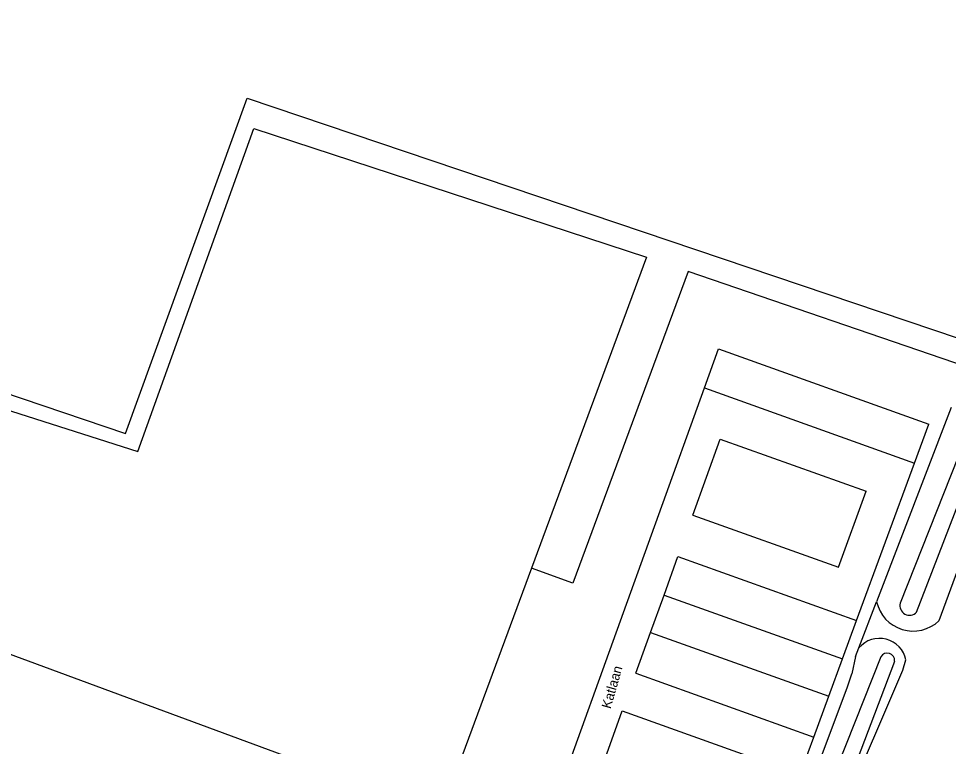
# Model space of a CAD drawing. Extents: x 194485 to 197793, y 468269 to 470822.
# Drawn here: x 197118.2 to 197234.1, y 469200.8 to 469291.6 of the extents above; entities that cross this region are included whole.
import ezdxf

# ---------------------------------------------------------------- set-up
doc = ezdxf.new("R2010")
doc.units = 0
for name, color, linetype in [('BGT grensvlak begroeid terreindeel', 7, 'Continuous'), ('BGT grensvlak begroeid terreindeel LR', 7, 'Continuous'), ('BGT grensvlak waterdeel', 7, 'Continuous'), ('BGT grensvlak wegdeel', 7, 'Continuous'), ('BGT tekst openbare ruimte label weg', 7, 'Continuous')]:
    doc.layers.add(name, color=color, linetype=linetype)

msp = doc.modelspace()

# ---------------------------------------------------------------- linework, layer by layer
at = {"layer": 'BGT grensvlak begroeid terreindeel'}
for p, q in [((197196.46, 469261.81), (197182.15, 469223.04)), ((197201.67, 469260.03), (197187.3, 469221.14)), ((197236.4, 469248.16), (197201.67, 469260.03)), ((197234.46, 469243.09), (197225.17, 469218.84)), ((197182.15, 469223.04), (197173.17, 469198.75)), ((197187.3, 469221.14), (197182.15, 469223.04)), ((197222.97, 469213.09), (197225.17, 469218.84)), ((197222.55, 469211.98), (197222.97, 469213.09)), ((197222.55, 469211.98), (197222.07, 469209.84)), ((197221.56, 469208.2), (197222.07, 469209.84)), ((197208.9, 469174.55), (197221.56, 469208.2))]:
    msp.add_line(p, q, dxfattribs=at)
for points in [[(197260.53, 469290.31), (197258.99, 469285.82), (197242.42, 469242.19), (197232.94, 469216.45)], [(197079.88, 469257.28), (197131.49, 469239.83), (197146.67, 469281.66), (197238.81, 469250.57)], [(197078.82, 469254.87), (197133.02, 469237.58), (197147.51, 469277.89), (197196.46, 469261.81)], [(197171.73, 469194.83), (197170.84, 469192.42), (197080.19, 469225.9)], [(197208.93, 469163.74), (197213.53, 469175.47), (197228.45, 469210.31), (197228.83, 469211.58)]]:
    msp.add_lwpolyline(points, dxfattribs=at)
for centre, radius, start, end in [((197229.73, 469219.83), 4.66, 192.3227, 313.5559), ((197225.53, 469210.89), 3.37, 11.7591, 139.2358)]:
    msp.add_arc(centre, radius, start, end, dxfattribs=at)
at = {"layer": 'BGT grensvlak begroeid terreindeel LR'}
msp.add_line((197219.22, 469207.05), (197220.93, 469211.71), dxfattribs=at)
at = {"layer": 'BGT grensvlak waterdeel'}
for points in [[(197230.17, 469217.54), (197239.83, 469242.62), (197247.64, 469262.45), (197255.58, 469283.42), (197258.46, 469291.6)], [(197256.35, 469290.41), (197245.27, 469261.99), (197228.12, 469218.65)], [(197208.52, 469164.43), (197214.55, 469179.46), (197222.44, 469198.29), (197227.43, 469211.42)], [(197225.69, 469211.97), (197215.94, 469187.33), (197209.46, 469172.05)]]:
    msp.add_lwpolyline(points, dxfattribs=at)
for centre, radius, start, end in [((197229.28, 469218.35), 1.2, 165.2975, 317.5247), ((197226.49, 469211.48), 0.939, 356.3562, 148.3244)]:
    msp.add_arc(centre, radius, start, end, dxfattribs=at)
at = {"layer": 'BGT grensvlak wegdeel'}
for p, q in [((197203.7, 469245.51), (197205.46, 469250.37)), ((197205.46, 469250.37), (197231.67, 469240.99)), ((197180.97, 469182.41), (197203.7, 469245.51)), ((197203.7, 469245.51), (197229.89, 469236.14)), ((197229.89, 469236.14), (197231.67, 469240.99)), ((197202.26, 469229.64), (197205.67, 469239.12)), ((197205.67, 469239.12), (197223.86, 469232.62)), ((197222.68, 469216.49), (197229.89, 469236.14)), ((197220.44, 469223.14), (197223.86, 469232.62)), ((197202.26, 469229.64), (197220.44, 469223.14)), ((197198.67, 469219.67), (197200.39, 469224.47)), ((197200.39, 469224.47), (197222.68, 469216.49)), ((197196.98, 469215.01), (197198.67, 469219.67)), ((197198.67, 469219.67), (197220.93, 469211.71)), ((197220.93, 469211.71), (197222.68, 469216.49)), ((197195.14, 469209.9), (197196.98, 469215.01)), ((197196.98, 469215.01), (197219.22, 469207.05)), ((197195.14, 469209.9), (197217.35, 469201.95)), ((197217.35, 469201.95), (197219.22, 469207.05)), ((197189.74, 469194.91), (197193.45, 469205.21)), ((197193.45, 469205.21), (197211.64, 469198.7)), ((197210.16, 469182.36), (197217.35, 469201.95))]:
    msp.add_line(p, q, dxfattribs=at)

# ---------------------------------------------------------------- texts
at = {"layer": 'BGT tekst openbare ruimte label weg'}
msp.add_text('Katlaan', height=1.2, rotation=74, dxfattribs=at).set_placement((197191.99, 469205.4))

doc.saveas('drawing.dxf')
